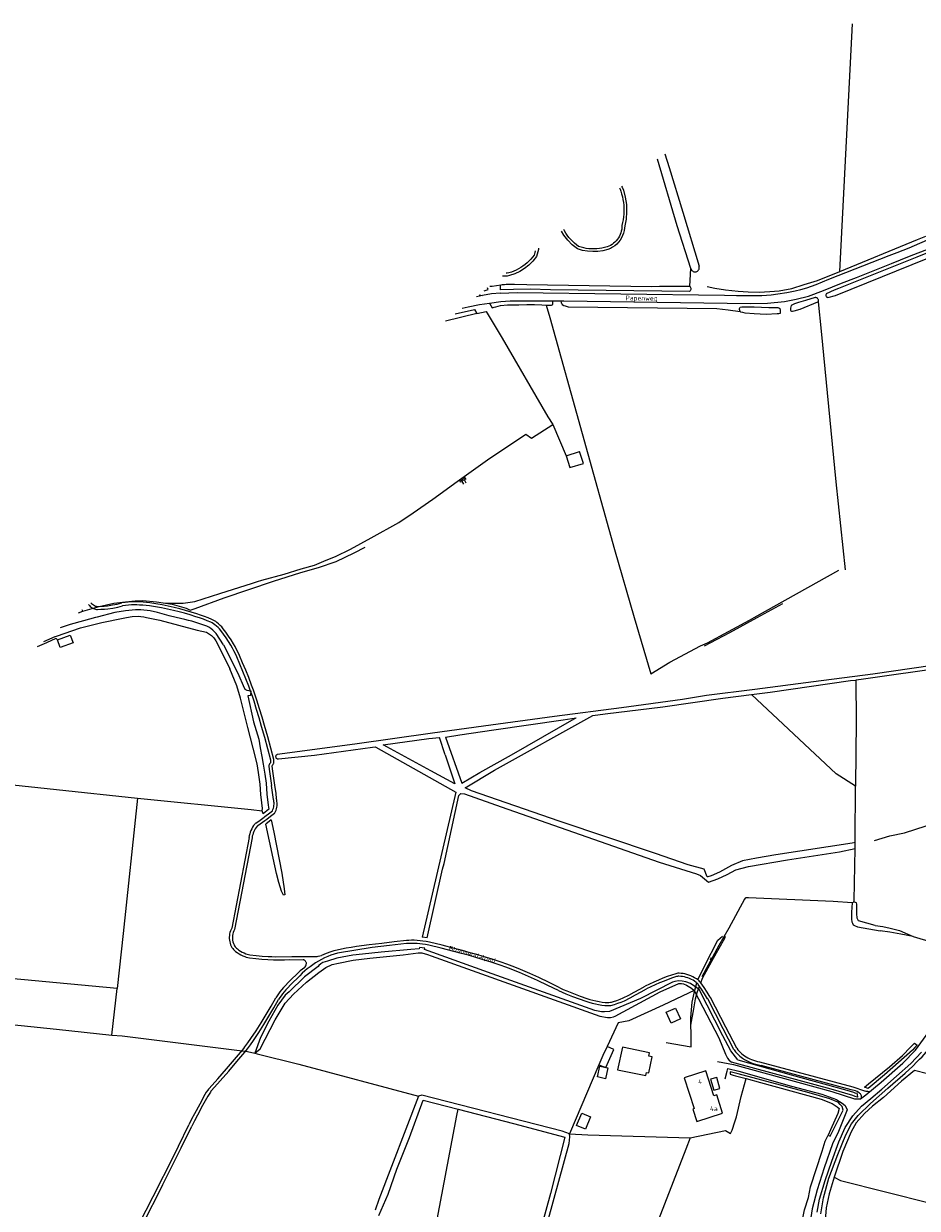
# Model space of a CAD drawing. Header units: metres. Extents: x 226218 to 240385, y 439369 to 449677.
# Tile 321 of 353: x 236983 to 237452, y 447190 to 447812. Entities that reach past the tile are written whole.
import ezdxf

# ---------------------------------------------------------------- set-up
doc = ezdxf.new("R2010")
doc.units = ezdxf.units.M
doc.header["$MEASUREMENT"] = 0
for name, color, linetype in [('BIJGEBOUW', 4, 'Continuous'), ('DAKRAND-BYG', 4, 'Continuous'), ('HEK', 253, 'Continuous'), ('HOOFDGEBOUW', 4, 'Continuous'), ('HOUTWAL', 253, 'Continuous'), ('HUISNUMMER', 253, 'Continuous'), ('INSTEEKSLOOT', 153, 'Continuous'), ('KANTSLOOT', 153, 'Continuous'), ('KANTVERH', 253, 'Continuous'), ('KANTWATER', 153, 'Continuous'), ('MIDSLTGREPPEL', 253, 'Continuous'), ('OVLIJNOBJ', 253, 'Continuous'), ('RASTER', 253, 'Continuous'), ('STRAATNAAM', 253, 'Continuous'), ('TALUD', 253, 'Continuous')]:
    doc.layers.add(name, color=color, linetype=linetype)
doc.styles.get("Standard").update_dxf_attribs({"font": 'iso.shx'})

# ---------------------------------------------------------------- blocks, each defined once
blk = doc.blocks.new('TA', base_point=(75009.5, 300012))
for p, q in [((75009.5, 300012.5), (75010, 300012.5)), ((75009.5, 300012.25), (75010.5, 300012.25)), ((75009.5, 300012), (75010, 300012)), ((75009.5, 300011.75), (75010.5, 300011.75)), ((75009.5, 300011.5), (75010, 300011.5))]:
    blk.add_line(p, q)

msp = doc.modelspace()

# ---------------------------------------------------------------- linework, layer by layer
at = {"layer": 'BIJGEBOUW'}
msp.add_lwpolyline([(237348.45, 447252.73), (237346.73, 447258.47), (237343.44, 447257.48), (237345.16, 447251.75), (237348.45, 447252.73)], dxfattribs=at)
at = {"layer": 'DAKRAND-BYG'}
for points in [[(237008.85, 447486.66), (237002.05, 447484.2), (237000.57, 447488.3), (237007.2, 447490.7), (237008.85, 447486.66)], [(237325.18, 447294.86), (237327.78, 447289.23), (237322.81, 447286.93), (237320.16, 447292.67), (237325.18, 447294.86)], [(237289.21, 447274.64), (237287.02, 447269.94), (237284.93, 447265.06)], [(237284.93, 447265.06), (237288.56, 447263.71), (237292.65, 447273.13), (237289.21, 447274.64)], [(237294.73, 447262.54), (237309.46, 447259.45), (237309.81, 447261.1), (237311.14, 447260.82), (237312.91, 447269.26), (237311.15, 447269.64), (237311.51, 447271.34), (237297.21, 447274.35), (237294.73, 447262.54)], [(237289.62, 447263.44), (237288.3, 447257.78), (237284.11, 447258.76), (237285.41, 447264.3), (237289.62, 447263.44)], [(237273.16, 447233.15), (237275.85, 447239.73), (237280.53, 447237.82), (237277.84, 447231.24), (237273.16, 447233.15)]]:
    msp.add_lwpolyline(points, dxfattribs=at)
at = {"layer": 'HEK'}
msp.add_line((237267.63, 447584.87), (237274.63, 447587.06), dxfattribs=at)
at = {"layer": 'HOOFDGEBOUW'}
msp.add_lwpolyline([(237349.83, 447239.67), (237346.73, 447249.26), (237345.29, 447248.79), (237341.06, 447261.86), (237329.71, 447258.19), (237334.92, 447242.09), (237334.15, 447241.84), (237336.27, 447235.29), (237349.83, 447239.67)], dxfattribs=at)
at = {"layer": 'HOUTWAL'}
for points in [[(237449.98, 447332.47), (237459.86, 447329.57), (237463.89, 447328.14), (237465.17, 447331.54)], [(237373.81, 447175.57), (237382.85, 447172.59), (237390.74, 447169.68), (237391.28, 447181.11), (237392.76, 447188.88), (237394.89, 447195.37), (237395.98, 447200.93), (237402.11, 447219.72), (237403.7, 447224.97), (237405.31, 447228.1)]]:
    msp.add_lwpolyline(points, dxfattribs=at)
at = {"layer": 'INSTEEKSLOOT'}
for p, q in [((237224.64, 447671.59), (237226.78, 447672.26)), ((237226.78, 447672.26), (237226.43, 447673.01)), ((237408.38, 447671.78), (237404.31, 447669.96)), ((237405.15, 447668.08), (237409.14, 447669.07)), ((236993.33, 447487.43), (236999.36, 447489.93)), ((237204.18, 447427.91), (237201.15, 447436.96)), ((237111.64, 447399.31), (237108.52, 447396.96)), ((237112.85, 447393.67), (237109.93, 447391.46)), ((237338.26, 447364.45), (237342.39, 447361.08)), ((237194.64, 447331.74), (237192, 447332.13)), ((237193.4, 447326.28), (237190.68, 447326.68)), ((237420.85, 447248.21), (237420.47, 447250.34)), ((237426.3, 447252.64), (237424.28, 447253.36))]:
    msp.add_line(p, q, dxfattribs=at)
for points in [[(237333.22, 447683.28), (237326.03, 447705.65), (237315.72, 447740.64)], [(237319.44, 447743.42), (237321.72, 447736.32), (237328.95, 447712.84), (237337.51, 447684.39)], [(237296.77, 447726.48), (237297.1, 447725.88), (237297.74, 447724.34), (237298.73, 447720.63), (237299.3, 447716.85), (237299.43, 447713.03), (237299.13, 447709.22), (237298.42, 447705.65), (237298.37, 447704.47), (237298.17, 447703.12), (237297.83, 447701.8), (237297.36, 447700.52), (237296.76, 447699.29), (237296.04, 447698.13), (237295.21, 447697.06), (237294.27, 447696.07), (237293.23, 447695.18), (237292.11, 447694.41), (237290.92, 447693.75), (237289.63, 447693.2), (237286.99, 447692.55), (237284.34, 447692.17), (237281.66, 447692.08), (237278.98, 447692.27), (237276.35, 447692.73), (237273.56, 447693.53), (237270.83, 447695.75), (237268.52, 447698.13), (237266.51, 447700.77), (237265.24, 447702.91)], [(237505.69, 447709.84), (237505.66, 447710.25), (237505.52, 447710.53), (237505.31, 447710.7), (237505.04, 447710.8), (237504.36, 447710.8), (237503.64, 447710.59), (237502.58, 447710.14), (237500.7, 447708.94), (237498.47, 447707.98), (237493.34, 447705.74), (237451.81, 447689.15), (237410.7, 447672.81), (237408.38, 447671.78)], [(237409.14, 447669.07), (237465.76, 447692.07), (237471.96, 447694.56), (237489.28, 447701.52), (237503.3, 447707.85), (237504.98, 447708.95), (237505.63, 447709.33), (237505.69, 447709.84)], [(237253.17, 447693.84), (237253.08, 447693.25), (237252.15, 447689.56), (237250.18, 447687.11), (237248.13, 447685.07), (237245.85, 447683.27), (237243.39, 447681.73), (237240.78, 447680.48), (237238.01, 447679.51), (237236.73, 447679.29), (237235.47, 447679.2), (237234.29, 447679.23)], [(237333.22, 447683.28), (237333.33, 447682.89), (237333.51, 447682.53), (237333.75, 447682.21), (237334.05, 447681.93), (237334.39, 447681.71), (237334.76, 447681.56), (237335.16, 447681.48), (237335.56, 447681.47), (237335.96, 447681.54), (237336.34, 447681.67), (237336.69, 447681.88), (237337, 447682.14), (237337.25, 447682.46), (237337.45, 447682.81), (237337.57, 447683.2), (237337.62, 447683.6), (237337.6, 447684), (237337.51, 447684.39)], [(237332.52, 447671.22), (237259.54, 447672.12), (237248.74, 447672.43), (237240.05, 447672.27), (237233.17, 447672.08), (237233.17, 447673.12), (237233.13, 447674.13), (237233.38, 447674.66), (237234.16, 447674.8), (237235.37, 447674.9), (237236.24, 447674.97), (237237.93, 447675.09), (237238.7, 447675.06), (237240.54, 447675), (237247.05, 447674.9), (237312.57, 447673.82), (237316.77, 447674.02), (237332.61, 447673.88)], [(237332.61, 447673.88), (237332.85, 447673.59), (237333.03, 447673.26), (237333.13, 447672.9), (237333.16, 447672.53), (237333.11, 447672.16), (237332.98, 447671.81), (237332.78, 447671.49), (237332.52, 447671.22)], [(237398.84, 447668.07), (237398.53, 447667.93), (237393.45, 447666.35), (237389.62, 447665.3), (237387.63, 447664.69), (237386.54, 447664.19), (237385.82, 447663.78), (237385.63, 447663.14), (237385.54, 447662.34), (237385.52, 447661.8), (237385.54, 447661.37), (237385.7, 447660.99), (237386.06, 447660.85), (237386.6, 447660.83), (237387.37, 447660.94), (237390.49, 447661.91), (237399.86, 447665.67)], [(237398.84, 447668.07), (237399.15, 447667.95), (237399.43, 447667.77), (237399.67, 447667.53), (237399.86, 447667.26), (237399.98, 447666.96), (237400.05, 447666.63), (237400.05, 447666.3), (237399.99, 447665.98), (237399.86, 447665.67)], [(237404.31, 447669.96), (237404.17, 447669.72), (237404.09, 447669.45), (237404.07, 447669.17), (237404.12, 447668.9), (237404.23, 447668.65), (237404.4, 447668.42), (237404.62, 447668.25), (237404.87, 447668.13), (237405.15, 447668.08)], [(237209.37, 447659.49), (237219.52, 447661.78), (237220.85, 447659.53), (237204.35, 447655.52)], [(237380.09, 447660.87), (237380.07, 447660.13), (237380.02, 447659.63), (237379.44, 447659.41), (237378.5, 447659.41), (237372.79, 447659.12), (237366.36, 447659.46), (237361.74, 447659.84), (237360.4, 447660.09), (237359.47, 447660.32), (237359.05, 447660.6), (237358.83, 447661.11), (237358.78, 447661.68), (237358.79, 447662.18), (237358.81, 447662.62), (237358.98, 447662.88), (237359.93, 447663.16), (237361.27, 447663.18), (237366.34, 447663.05), (237374.11, 447662.84), (237375.55, 447662.79), (237376.56, 447662.76), (237378.3, 447662.71), (237378.87, 447662.69), (237379.44, 447662.6), (237379.83, 447662.22), (237380.01, 447661.61), (237380.06, 447661.04), (237380.09, 447660.87)], [(237087.74, 447485.65), (237083.92, 447491.63), (237082.21, 447493.39), (237081.03, 447494.12), (237080, 447494.92), (237078.97, 447495.45), (237071.13, 447498.1), (237069.38, 447498.46), (237067.49, 447498.85), (237062.91, 447500), (237059.27, 447500.92), (237053.05, 447502.69), (237049.27, 447503.44), (237044.42, 447503.92), (237041.47, 447504.04), (237036.33, 447503.43), (237030.7, 447502.54), (237021.35, 447500.22), (237020.6, 447500), (237014.2, 447498.16), (237007.2, 447496.23), (237001.99, 447494.55)], [(236999.36, 447489.93), (237000, 447490.15), (237012.7, 447494.51), (237023.88, 447497.38), (237034.98, 447499.66), (237036.76, 447500), (237039.77, 447500.58), (237043.15, 447500.62), (237044.32, 447500.42), (237045.88, 447500.28), (237047.31, 447500), (237054.31, 447498.6), (237073.99, 447493.41), (237078.83, 447492.35), (237081.39, 447490.45), (237082.62, 447489.23), (237083.77, 447487.68), (237086.38, 447482.73), (237091.14, 447472.98)], [(237087.74, 447485.65), (237092.62, 447476.05), (237095.79, 447469.53), (237098.11, 447464.24), (237098.98, 447462.3), (237099.99, 447461.83), (237102.17, 447461.48), (237101.88, 447459.05), (237100.6, 447458.91), (237103.47, 447445.23), (237106.22, 447436.03), (237107.06, 447431.58), (237107.85, 447426.95), (237108.62, 447422.99), (237109.44, 447417.66), (237110.07, 447412.95), (237110.58, 447407.25), (237111.2, 447401.39), (237111.64, 447399.31)], [(237553.98, 447487.83), (237522.24, 447483.57), (237499.35, 447479.94), (237469.73, 447476.13), (237428.71, 447470.22), (237397.55, 447466.16), (237366.69, 447462.25), (237341.47, 447459.07), (237328.79, 447456.96), (237296.78, 447452.61), (237261.49, 447448.03), (237224.31, 447442.93), (237197.49, 447439.16), (237156.76, 447433.54), (237115.99, 447428.07)], [(237553.85, 447485.35), (237523.86, 447481.02), (237499.73, 447478.06), (237468.05, 447473.89), (237422.68, 447467.38), (237419.87, 447467.12)], [(237107.34, 447406.98), (237106.96, 447412.43), (237106.21, 447418.59), (237105.37, 447423.15), (237103.34, 447431.33), (237100.47, 447442.23), (237096.74, 447457.65), (237094.76, 447464.08), (237091.14, 447472.98)], [(237365, 447459.58), (237374.89, 447460.85), (237416.95, 447466.86), (237419.87, 447467.12)], [(237281.76, 447448.51), (237288.24, 447449.31), (237318.47, 447453.07), (237349.92, 447457.64), (237365, 447459.58)], [(237204.24, 447437.17), (237212.94, 447413.01), (237222.32, 447418.62), (237239.01, 447427.85), (237271.92, 447446.77), (237272.89, 447447.31)], [(237204.24, 447437.17), (237211.8, 447438.39), (237229.79, 447440.95), (237266.2, 447446.19), (237272.89, 447447.31)], [(237367.71, 447373.63), (237360.25, 447372.12), (237354.51, 447369.73), (237348.21, 447366.31), (237343.75, 447364.28), (237342.02, 447363.87), (237341.68, 447363.87), (237340.23, 447367.87), (237331.75, 447370.09), (237314.58, 447375.99), (237264.06, 447393.07), (237217.96, 447408.9), (237214.64, 447410.55), (237230.13, 447419.81), (237281.76, 447448.51)], [(237171.63, 447433.18), (237195.58, 447436.47), (237201.15, 447436.96)], [(237116.57, 447425.74), (237135.45, 447427.65), (237166.01, 447431.92), (237167.38, 447431.98), (237167.74, 447431.93)], [(237167.74, 447431.93), (237209.68, 447408.28), (237195.11, 447344.92), (237192, 447332.13)], [(237204.18, 447427.91), (237209.17, 447412.59), (237196.71, 447419.41), (237171.63, 447433.18)], [(237115.99, 447428.07), (237115.72, 447427.94), (237115.48, 447427.75), (237115.3, 447427.51), (237115.18, 447427.23), (237115.14, 447426.93), (237115.18, 447426.63), (237115.29, 447426.35), (237115.46, 447426.1), (237115.7, 447425.91), (237115.97, 447425.78), (237116.27, 447425.72), (237116.57, 447425.74)], [(237108.52, 447396.96), (237108, 447398.43), (237108.25, 447399.61), (237107.81, 447402.7), (237107.34, 447406.98)], [(237194.64, 447331.74), (237202.83, 447367.85), (237203.61, 447370.83), (237211.41, 447406.59), (237212.4, 447407.6), (237214.22, 447407.45), (237233.62, 447400.48), (237316.47, 447371.53), (237336.05, 447365.33), (237338.26, 447364.45)], [(237112.85, 447393.67), (237114.23, 447387.27), (237118.4, 447365.77), (237119.64, 447357.58), (237119.98, 447354.32), (237119.27, 447354.12), (237118.16, 447356.22), (237116.85, 447360.86), (237115.57, 447365.59), (237113.84, 447373.57), (237109.93, 447391.46)], [(237342.39, 447361.08), (237347.31, 447362.8), (237352.24, 447365.11), (237356.72, 447367.4), (237363.51, 447369.16), (237383.89, 447372.69), (237411.19, 447376.97), (237419.45, 447378.6)], [(237419.52, 447381.81), (237417.8, 447381.5), (237377.83, 447375.38), (237367.71, 447373.63)], [(237417.89, 447350.2), (237417.56, 447345.33), (237417.5, 447342.47), (237417.48, 447341.55), (237417.71, 447340.09), (237417.97, 447339.4), (237418.39, 447338.67), (237419.14, 447338.25), (237420.64, 447337.63), (237432.55, 447335.43)], [(237430.02, 447338.28), (237421.19, 447340.68), (237420.96, 447340.97), (237420.5, 447342.06), (237420.31, 447344.47), (237420.37, 447349.51), (237420.14, 447350.12), (237418.79, 447350.66)], [(237430.02, 447338.28), (237433.98, 447337.64), (237437.81, 447336.83), (237442.8, 447335.6), (237449.98, 447332.47)], [(237449.98, 447332.47), (237443.48, 447333.62), (237437.62, 447334.71), (237432.55, 447335.43)], [(237107.14, 447279.49), (237104.18, 447271.22), (237106.93, 447273.49), (237114.95, 447288.67), (237120.15, 447297.46), (237124.54, 447302.16), (237131.28, 447308.51), (237137.89, 447313.53), (237141.43, 447316.15), (237144.85, 447317.68), (237148.09, 447318.48), (237155.91, 447319.98), (237164.63, 447321.09), (237182.06, 447322.84), (237190.05, 447323.86), (237191.85, 447323.88), (237194.85, 447323.03), (237196.84, 447322.24), (237285.3, 447290.67)], [(237190.68, 447326.68), (237190.52, 447326.02), (237186.17, 447325.7), (237170.58, 447324.17), (237160.7, 447323.27), (237155.69, 447322.62), (237147.25, 447321.15), (237142.4, 447319.53), (237139.97, 447318.8), (237138.89, 447318.03), (237137.88, 447317.16), (237137.39, 447316.71), (237130.25, 447311.34), (237122.22, 447303.37), (237120.17, 447301.64), (237116.25, 447296.35), (237111.54, 447287.93), (237107.14, 447279.49)], [(237282.75, 447293.55), (237228.82, 447312.89), (237193.24, 447325.58), (237193.4, 447326.28)], [(237405.7, 447205.52), (237410.35, 447218.02), (237414.47, 447228.29), (237417.52, 447234.04), (237421.06, 447238.52), (237427.47, 447244.76), (237436.54, 447252.84), (237445.7, 447260.68), (237449.72, 447264.44), (237451.92, 447266.6), (237453.23, 447268.05), (237454.64, 447269.34), (237458.63, 447273.95), (237461.48, 447279.13), (237468.4, 447297.37), (237476.13, 447319.57), (237477.67, 447319.01), (237473.65, 447305.52), (237467.07, 447287.26)], [(237357.79, 447267.66), (237354.13, 447272.41), (237350, 447280.27), (237337.49, 447304.57), (237336.35, 447305.45), (237332.92, 447307.71), (237330.45, 447308.71), (237328.59, 447309.05), (237326.75, 447309.17), (237324.79, 447308.87), (237323.59, 447308.51), (237306.64, 447299.94), (237290.39, 447293), (237287.75, 447292.88), (237286.21, 447292.96), (237282.75, 447293.55)], [(237285.3, 447290.67), (237289.33, 447289.97), (237291.04, 447289.94), (237292.48, 447290.2), (237293.41, 447290.6), (237317.02, 447303.36), (237326.89, 447307.72), (237328.22, 447307.74), (237329.25, 447307.65), (237330.87, 447306.98), (237333.42, 447305.36), (237334.97, 447304.09), (237339.5, 447295.38), (237347.85, 447279.29), (237351.43, 447270.74), (237351.93, 447269.7), (237352.46, 447268.58), (237353.09, 447267.66), (237354.46, 447266.44)], [(237424.28, 447253.36), (237426.38, 447255.06), (237437.41, 447263.99), (237444.24, 447269.91), (237448.55, 447274.42), (237450.64, 447276.52), (237451.97, 447275.44)], [(237451.97, 447275.44), (237450.75, 447274.13), (237449.53, 447272.72), (237434.86, 447259.91), (237426.3, 447252.64)], [(237420.85, 447248.21), (237420.6, 447248.1), (237419.42, 447248.43), (237418.3, 447248.93), (237406.93, 447252.27), (237358.43, 447265.51), (237354.46, 447266.44)], [(237357.79, 447267.66), (237385.84, 447259.8), (237415.01, 447251.84), (237418.56, 447250.71), (237419.7, 447250.21), (237420.47, 447250.34)], [(237413.09, 447241.23), (237412.68, 447243.23), (237411.65, 447244.33), (237410.57, 447245.43), (237409.43, 447245.91), (237406.17, 447247.31), (237395.38, 447250.44), (237357.95, 447260.42), (237353.86, 447261.42), (237353.88, 447260.12), (237355.4, 447259.71), (237356.57, 447259.32), (237362.21, 447257.82), (237369.79, 447255.81), (237401.63, 447246.98), (237407.39, 447244.82), (237409.95, 447243.01), (237411.01, 447242.11), (237410.31, 447239.45), (237406.48, 447230.87), (237405.31, 447228.1), (237406.3, 447227.69), (237413.09, 447241.23)], [(237504.56, 447245.74), (237457.39, 447260.42), (237450.56, 447262.15), (237443.83, 447256.59), (237434.29, 447247.84), (237428.55, 447243.32), (237424.36, 447239.58), (237419.97, 447234.54), (237417.37, 447229.96), (237413, 447219.56), (237408.36, 447206.1), (237405.72, 447197.42), (237404.26, 447190.02), (237403.71, 447183.48)], [(237250.1, 447153.51), (237269.26, 447223.77), (237269.54, 447227.35), (237269.38, 447228.85), (237265.58, 447230.17), (237191.89, 447249.13), (237190.17, 447248.6), (237169.34, 447194.38), (237167.33, 447188.7)], [(237174.23, 447197.14), (237178.78, 447210.21), (237185.46, 447226.98), (237192.62, 447246.44), (237211, 447241.76), (237240.11, 447234.35), (237266.94, 447227.18), (237259.54, 447197.59), (237255.14, 447181.55), (237247.75, 447151.75), (237255.05, 447141.41), (237308.01, 447067.94)], [(237401.36, 447186.92), (237402.88, 447195.28), (237405.7, 447205.52)], [(237169.35, 447186.05), (237174.23, 447197.14)]]:
    msp.add_lwpolyline(points, dxfattribs=at)
at = {"layer": 'KANTSLOOT'}
msp.add_lwpolyline([(237340.4, 447485.09), (237353.65, 447492.15), (237368.04, 447500), (237381.5, 447507.35)], dxfattribs=at)
at = {"layer": 'KANTVERH'}
for p, q in [((237018.09, 447507.75), (237018.42, 447507.4)), ((237112.57, 447423.87), (237112.62, 447424.09)), ((237113.18, 447421.99), (237113.18, 447421.87)), ((237111.59, 447421.69), (237111.9, 447419.09)), ((237111.9, 447419.09), (237112.4, 447415.41)), ((237113.18, 447421.87), (237113.49, 447419.3)), ((237113.49, 447419.3), (237113.99, 447415.63)), ((237112.4, 447415.41), (237112.95, 447411.73)), ((237113.94, 447404.47), (237112.95, 447411.73)), ((237113.99, 447415.63), (237114.53, 447411.97)), ((237114.53, 447411.97), (237115.15, 447407.64)), ((237115.15, 447407.64), (237115.46, 447404.95)), ((237109.52, 447395.42), (237112.06, 447397.35)), ((237112.06, 447397.35), (237113.4, 447398.39)), ((237112.43, 447395.62), (237114.56, 447397.26)), ((237105.71, 447390.74), (237109.5, 447393.43)), ((237109.12, 447395.13), (237109.52, 447395.42)), ((237110.47, 447394.13), (237112.43, 447395.62)), ((237101.14, 447384.53), (237092.07, 447336.92)), ((237102.72, 447384.23), (237093.47, 447336.15)), ((237165.86, 447326.71), (237147.55, 447323.71)), ((237122.62, 447320.35), (237129.67, 447320.24)), ((237132.19, 447321.94), (237137, 447322.03)), ((237137, 447322.03), (237137.4, 447322.07)), ((237127.8, 447311.9), (237123.01, 447307.09)), ((237121.79, 447308.3), (237120.28, 447306.76)), ((237123.01, 447307.09), (237121.5, 447305.58)), ((237342.04, 447299.69), (237341.99, 447299.79)), ((237350.16, 447284.07), (237342.04, 447299.69)), ((237343.46, 447300.43), (237343.35, 447300.63)), ((237351.58, 447284.81), (237343.46, 447300.43)), ((237355.81, 447273.16), (237350.16, 447284.07)), ((237357.23, 447273.9), (237351.58, 447284.81)), ((237355.81, 447273.16), (237355.97, 447272.89)), ((237355.81, 447273.16), (237355.81, 447273.16)), ((237369.14, 447266.61), (237418.24, 447253.6)), ((237417.27, 447251.98), (237370.15, 447264.7)), ((237418.24, 447253.6), (237420.28, 447252.86)), ((237420.28, 447252.86), (237422.34, 447252.14)), ((237422.34, 447252.14), (237424.38, 447251.44)), ((237422.84, 447247.6), (237422.79, 447248.5)), ((237424.38, 447251.44), (237424.57, 447251.39)), ((237426.35, 447251.13), (237427.23, 447251.09)), ((237054.18, 447202.59), (237058.48, 447211.06)), ((237055.69, 447201.82), (237060, 447210.3)), ((237054.18, 447202.59), (237043.47, 447181.74)), ((237055.69, 447201.82), (237044.98, 447180.97))]:
    msp.add_line(p, q, dxfattribs=at)
for points in [[(237233.24, 447670.3), (237241.88, 447670.63), (237350.8, 447669.18), (237357.07, 447669.08), (237363.81, 447669.04), (237370.42, 447669.06), (237375.33, 447669.34), (237378.93, 447669.86), (237383.52, 447670.56), (237387.91, 447671.46), (237390.85, 447672.17), (237394.03, 447673.04), (237398.98, 447674.76), (237405.65, 447677.67), (237437.28, 447690.05), (237441.47, 447691.59), (237447.77, 447694.14), (237460.28, 447699.51), (237475.27, 447705.29), (237483.2, 447708.32), (237490.52, 447711.43)], [(237260.72, 447666.27), (237264.88, 447666.21), (237266.53, 447666.19), (237364.55, 447664.92), (237373.38, 447665.01), (237382.29, 447665.83), (237388.51, 447667.11), (237394.9, 447668.79), (237402.88, 447671.69), (237412.19, 447675.52), (237420.14, 447678.52), (237428.87, 447682), (237438.52, 447685.89), (237447.91, 447689.79), (237458.45, 447693.82), (237468.47, 447698.02), (237477.12, 447701.46), (237484.34, 447704.18), (237489.75, 447706.28)], [(237213.11, 447662.46), (237216.28, 447663.16), (237222.22, 447664.28), (237227.37, 447665.09), (237233.47, 447665.9), (237238.25, 447666.18), (237244.35, 447666.26), (237251.1, 447666.31), (237258.92, 447666.3), (237260.72, 447666.27)], [(237233.24, 447670.3), (237228.4, 447669.85), (237223.77, 447668.99), (237220.65, 447668.43)], [(237016.85, 447506.73), (237016.86, 447506.73), (237017.3, 447506.26)], [(237017.3, 447506.26), (237017.78, 447505.82), (237018.3, 447505.42), (237018.84, 447505.06), (237019.42, 447504.75), (237020.01, 447504.49)], [(237018.42, 447507.4), (237018.91, 447506.96), (237019.44, 447506.58), (237020.01, 447506.24), (237020.6, 447505.97)], [(237020.01, 447504.49), (237020.51, 447504.33), (237021.03, 447504.23), (237021.56, 447504.21)], [(237020.6, 447505.97), (237020.9, 447505.88), (237021.21, 447505.82), (237021.52, 447505.81)], [(237021.52, 447505.81), (237023.3, 447505.86), (237025.07, 447505.96), (237026.83, 447506.1)], [(237021.56, 447504.21), (237023.39, 447504.27), (237025.21, 447504.37), (237027.04, 447504.52)], [(237026.83, 447506.1), (237029.38, 447506.55), (237031.91, 447507.05), (237034.43, 447507.61)], [(237027.04, 447504.52), (237029.62, 447504.96), (237032.19, 447505.47), (237034.74, 447506.04)], [(237039.41, 447508.15), (237037.74, 447508.03), (237036.08, 447507.85), (237034.43, 447507.61)], [(237039.49, 447506.55), (237037.9, 447506.43), (237036.32, 447506.27), (237034.74, 447506.04)], [(237043.69, 447508.14), (237042.27, 447508.19), (237040.84, 447508.2), (237039.41, 447508.15)], [(237043.6, 447506.54), (237042.23, 447506.59), (237040.86, 447506.59), (237039.49, 447506.55)], [(237048.88, 447506.02), (237047.13, 447506.24), (237045.37, 447506.42), (237043.6, 447506.54)], [(237049.11, 447507.6), (237047.31, 447507.83), (237045.5, 447508.01), (237043.69, 447508.14)], [(237061.42, 447503.68), (237058.31, 447504.37), (237055.18, 447504.98), (237052.04, 447505.53), (237048.88, 447506.02)], [(237061.78, 447505.24), (237058.63, 447505.93), (237055.47, 447506.56), (237052.29, 447507.11), (237049.11, 447507.6)], [(237073.21, 447500.41), (237070.29, 447501.32), (237067.35, 447502.18), (237064.39, 447502.96), (237061.42, 447503.68)], [(237073.71, 447501.93), (237070.75, 447502.86), (237067.78, 447503.72), (237064.79, 447504.51), (237061.78, 447505.24)], [(237081.04, 447497.46), (237079.11, 447498.26), (237077.16, 447499.02), (237075.19, 447499.74), (237073.21, 447500.41)], [(237081.67, 447498.93), (237079.7, 447499.75), (237077.72, 447500.52), (237075.72, 447501.24), (237073.71, 447501.93)], [(237083.28, 447496.14), (237082.57, 447496.65), (237081.82, 447497.09), (237081.04, 447497.46)], [(237084.26, 447497.41), (237083.65, 447497.85), (237083.01, 447498.25), (237082.35, 447498.61), (237081.67, 447498.93)], [(237087.58, 447494.1), (237086.83, 447495.01), (237086.02, 447495.86), (237085.17, 447496.66), (237084.26, 447497.41)], [(237086.32, 447493.12), (237085.63, 447493.95), (237084.89, 447494.73), (237084.11, 447495.46), (237083.28, 447496.14)], [(237091.58, 447485.41), (237090.36, 447487.4), (237089.07, 447489.35), (237087.72, 447491.26), (237086.32, 447493.12)], [(237092.96, 447486.23), (237091.7, 447488.26), (237090.39, 447490.25), (237089.02, 447492.2), (237087.58, 447494.1)], [(237094.68, 447479.39), (237093.98, 447480.93), (237093.23, 447482.45), (237092.43, 447483.95), (237091.58, 447485.41)], [(237096.15, 447480.03), (237095.42, 447481.62), (237094.65, 447483.18), (237093.83, 447484.72), (237092.96, 447486.23)], [(237101.01, 447463.9), (237099.5, 447467.8), (237097.95, 447471.68), (237096.34, 447475.55), (237094.68, 447479.39)], [(237102.51, 447464.47), (237100.99, 447468.39), (237099.43, 447472.29), (237097.81, 447476.17), (237096.15, 447480.03)], [(237103.77, 447456), (237102.9, 447458.65), (237101.98, 447461.28), (237101.01, 447463.9)], [(237105.29, 447456.49), (237104.41, 447459.16), (237103.48, 447461.82), (237102.51, 447464.47)], [(237107.78, 447442.81), (237106.49, 447447.22), (237105.15, 447451.62), (237103.77, 447456)], [(237109.31, 447443.25), (237108.02, 447447.68), (237106.68, 447452.09), (237105.29, 447456.49)], [(237112.56, 447425.07), (237111.03, 447431), (237109.43, 447436.91), (237107.78, 447442.81)], [(237114.11, 447425.46), (237112.57, 447431.41), (237110.98, 447437.34), (237109.31, 447443.25)], [(237111.7, 447422.6), (237111.61, 447422.3), (237111.58, 447422), (237111.59, 447421.69)], [(237112.57, 447423.87), (237112.24, 447423.47), (237111.95, 447423.05), (237111.7, 447422.6)], [(237112.62, 447424.09), (237112.64, 447424.42), (237112.62, 447424.75), (237112.56, 447425.07)], [(237113.91, 447422.95), (237113.64, 447422.66), (237113.39, 447422.34), (237113.18, 447421.99)], [(237113.91, 447422.95), (237114.05, 447423.26), (237114.15, 447423.57), (237114.21, 447423.9)], [(237114.21, 447423.9), (237114.24, 447424.42), (237114.21, 447424.95), (237114.11, 447425.46)], [(237114.26, 447401.28), (237114.3, 447401.92), (237114.29, 447402.57), (237114.22, 447403.21), (237114.11, 447403.85), (237113.94, 447404.47)], [(237115.85, 447401.12), (237115.9, 447401.89), (237115.89, 447402.67), (237115.81, 447403.44), (237115.67, 447404.2), (237115.46, 447404.95)], [(237113.4, 447398.39), (237113.72, 447399.08), (237113.97, 447399.79), (237114.15, 447400.53), (237114.26, 447401.28)], [(237114.56, 447397.26), (237114.64, 447397.35), (237114.71, 447397.44)], [(237114.71, 447397.44), (237115.05, 447398.14), (237115.34, 447398.85), (237115.58, 447399.59), (237115.74, 447400.35), (237115.85, 447401.12)], [(237104.17, 447391.47), (237103.59, 447390.7), (237103.06, 447389.89), (237102.59, 447389.04), (237102.18, 447388.16)], [(237104.77, 447392.04), (237104.45, 447391.78), (237104.17, 447391.47)], [(237104.79, 447392.06), (237104.78, 447392.05), (237104.77, 447392.04)], [(237104.79, 447392.06), (237106.96, 447393.59), (237109.12, 447395.13)], [(237109.5, 447393.43), (237109.98, 447393.78), (237110.47, 447394.13)], [(237102.18, 447388.16), (237101.82, 447387.27), (237101.53, 447386.34), (237101.3, 447385.4), (237101.13, 447384.45)], [(237103.65, 447387.53), (237103.33, 447386.73), (237103.07, 447385.91), (237102.86, 447385.07), (237102.72, 447384.23)], [(237105.42, 447390.47), (237104.9, 447389.78), (237104.43, 447389.06), (237104.01, 447388.31), (237103.65, 447387.53)], [(237105.71, 447390.74), (237105.55, 447390.62), (237105.42, 447390.47)], [(237347.22, 447266.87), (237355.58, 447265.32), (237380.36, 447258.47), (237407.21, 447251.04), (237419.02, 447247.3), (237420.2, 447247.15), (237420.96, 447247.16), (237421.56, 447247.16), (237422.27, 447247.17), (237425.11, 447249.29), (237433.11, 447256.06), (237444.49, 447265.92), (237451.1, 447272.78), (237456.74, 447280.48), (237460.73, 447289.49), (237464.84, 447300.49), (237470.18, 447316.24), (237473.47, 447325.86), (237476.17, 447332.83), (237479.74, 447338.87), (237484.54, 447343.59), (237485.2, 447344.18)], [(237092.07, 447336.92), (237091.7, 447336.18), (237091.39, 447335.42), (237091.15, 447334.63), (237090.96, 447333.82), (237090.85, 447333.01), (237090.79, 447332.18)], [(237093.47, 447336.15), (237093.11, 447335.4), (237092.81, 447334.61), (237092.59, 447333.8), (237092.45, 447332.98), (237092.39, 447332.14)], [(237090.79, 447332.18), (237090.8, 447331.35), (237090.88, 447330.53), (237091.02, 447329.72), (237091.23, 447328.92), (237091.5, 447328.14), (237091.83, 447327.38)], [(237092.39, 447332.14), (237092.41, 447331.3), (237092.51, 447330.47), (237092.69, 447329.65), (237092.94, 447328.85), (237093.27, 447328.08)], [(237170.98, 447328.87), (237164.26, 447328.03), (237157.55, 447327.13)], [(237183.92, 447328.71), (237174.89, 447327.73), (237165.86, 447326.71)], [(237183.76, 447330.3), (237177.37, 447329.61), (237170.98, 447328.87)], [(237186.43, 447330.47), (237185.09, 447330.41), (237183.76, 447330.3)], [(237186.46, 447328.87), (237185.19, 447328.81), (237183.92, 447328.71)], [(237189.47, 447330.4), (237187.95, 447330.46), (237186.43, 447330.47)], [(237189.37, 447328.8), (237187.92, 447328.86), (237186.46, 447328.87)], [(237192.25, 447328.5), (237190.81, 447328.68), (237189.37, 447328.8)], [(237192.48, 447330.08), (237190.98, 447330.27), (237189.47, 447330.4)], [(237195.86, 447329.43), (237194.18, 447329.79), (237192.48, 447330.08)], [(237209.13, 447326.16), (237202.5, 447327.83), (237195.86, 447329.43)], [(237091.83, 447327.38), (237092.17, 447326.76), (237092.57, 447326.16), (237093.03, 447325.61), (237093.53, 447325.11), (237094.08, 447324.65)], [(237093.27, 447328.08), (237093.54, 447327.59), (237093.85, 447327.12), (237094.21, 447326.69), (237094.61, 447326.29), (237095.04, 447325.94)], [(237094.08, 447324.65), (237094.99, 447324.02), (237095.92, 447323.43), (237096.88, 447322.89), (237097.87, 447322.4), (237098.89, 447321.96)], [(237095.04, 447325.94), (237095.88, 447325.35), (237096.74, 447324.8), (237097.63, 447324.3), (237098.55, 447323.85), (237099.48, 447323.44)], [(237099.48, 447323.44), (237100.19, 447323.19), (237100.92, 447323), (237101.66, 447322.88)], [(237101.66, 447322.88), (237104.83, 447322.52), (237108, 447322.22), (237111.18, 447321.99)], [(237147.55, 447323.71), (237145.84, 447323.19), (237144.15, 447322.59), (237142.49, 447321.93), (237140.85, 447321.2), (237139.24, 447320.41), (237137.67, 447319.55), (237136.13, 447318.64), (237134.64, 447317.66), (237133.18, 447316.62), (237131.76, 447315.52), (237130.39, 447314.36), (237129.07, 447313.16), (237127.8, 447311.9)], [(237137.4, 447322.07), (237138.35, 447322.29), (237139.27, 447322.57)], [(237144.05, 447324.44), (237141.64, 447323.54), (237139.27, 447322.57)], [(237147.38, 447325.29), (237145.71, 447324.89), (237144.05, 447324.44)], [(237152.09, 447326.26), (237149.73, 447325.8), (237147.38, 447325.29)], [(237157.55, 447327.13), (237154.81, 447326.72), (237152.09, 447326.26)], [(237195.49, 447327.88), (237193.88, 447328.22), (237192.25, 447328.5)], [(237208.73, 447324.62), (237202.12, 447326.28), (237195.49, 447327.88)], [(237216.86, 447322.43), (237212.8, 447323.54), (237208.73, 447324.62)], [(237217.3, 447323.97), (237213.22, 447325.09), (237209.13, 447326.16)], [(237223.63, 447320.44), (237220.25, 447321.46), (237216.86, 447322.43)], [(237224.1, 447321.97), (237220.7, 447322.99), (237217.3, 447323.97)], [(237098.89, 447321.96), (237099.72, 447321.66), (237100.59, 447321.44), (237101.46, 447321.29)], [(237101.46, 447321.29), (237104.66, 447320.92), (237107.87, 447320.63), (237111.08, 447320.39)], [(237111.08, 447320.39), (237113.96, 447320.27), (237116.85, 447320.22), (237119.74, 447320.24), (237122.62, 447320.35)], [(237111.18, 447321.99), (237113.07, 447321.9), (237114.97, 447321.86)], [(237114.97, 447321.86), (237123.58, 447321.88), (237132.19, 447321.94)], [(237130.38, 447316.25), (237129.2, 447315.32), (237128.04, 447314.36)], [(237130.62, 447319.76), (237130.33, 447319.97), (237130.01, 447320.14), (237129.67, 447320.24)], [(237130.38, 447316.25), (237130.54, 447316.41), (237130.67, 447316.6)], [(237131.2, 447318.86), (237131.06, 447319.19), (237130.86, 447319.49), (237130.62, 447319.76)], [(237130.67, 447316.6), (237130.91, 447317.03), (237131.09, 447317.49), (237131.23, 447317.96)], [(237131.23, 447317.96), (237131.27, 447318.26), (237131.26, 447318.57), (237131.2, 447318.86)], [(237233.08, 447317.41), (237228.37, 447318.96), (237223.63, 447320.44)], [(237233.59, 447318.93), (237228.86, 447320.48), (237224.1, 447321.97)], [(237238.77, 447315.37), (237235.94, 447316.42), (237233.08, 447317.41)], [(237239.34, 447316.87), (237236.48, 447317.93), (237233.59, 447318.93)], [(237243.75, 447315.09), (237241.55, 447316), (237239.34, 447316.87)], [(237128.04, 447314.36), (237125.93, 447312.37), (237123.85, 447310.35), (237121.79, 447308.3)], [(237243.12, 447313.62), (237240.95, 447314.52), (237238.77, 447315.37)], [(237252.66, 447309.42), (237247.9, 447311.54), (237243.12, 447313.62)], [(237253.33, 447310.87), (237248.55, 447313), (237243.75, 447315.09)], [(237264.29, 447305.56), (237258.82, 447308.24), (237253.33, 447310.87)], [(237318.53, 447310.55), (237316.16, 447309.58), (237313.81, 447308.55), (237311.48, 447307.49), (237309.17, 447306.37)], [(237325.22, 447312.92), (237322.97, 447312.19), (237320.73, 447311.4), (237318.53, 447310.55)], [(237325.69, 447311.4), (237323.48, 447310.68), (237321.29, 447309.9), (237319.12, 447309.07)], [(237326.96, 447313.17), (237326.37, 447313.15), (237325.79, 447313.07), (237325.22, 447312.92)], [(237326.93, 447311.57), (237326.51, 447311.56), (237326.1, 447311.5), (237325.69, 447311.4)], [(237331.58, 447310.72), (237330.68, 447311.01), (237329.76, 447311.24), (237328.82, 447311.41), (237327.88, 447311.52), (237326.93, 447311.57)], [(237332.12, 447312.23), (237331.11, 447312.55), (237330.09, 447312.8), (237329.06, 447312.99), (237328.01, 447313.11), (237326.96, 447313.17)], [(237335.99, 447308.35), (237335.17, 447308.93), (237334.32, 447309.46), (237333.43, 447309.94), (237332.52, 447310.36), (237331.58, 447310.72)], [(237336.95, 447309.63), (237336.05, 447310.26), (237335.12, 447310.84), (237334.15, 447311.37), (237333.14, 447311.83), (237332.12, 447312.23)], [(237120.28, 447306.76), (237119.26, 447305.67), (237118.28, 447304.54), (237117.34, 447303.37)], [(237121.5, 447305.58), (237120.52, 447304.53), (237119.58, 447303.45), (237118.69, 447302.34)], [(237263.59, 447304.12), (237258.14, 447306.79), (237252.66, 447309.42)], [(237263.59, 447304.12), (237265.53, 447303.23), (237267.49, 447302.4)], [(237264.29, 447305.56), (237266.18, 447304.69), (237268.09, 447303.88)], [(237268.09, 447303.88), (237271.54, 447302.51), (237275.01, 447301.2), (237278.51, 447299.96)], [(237297.66, 447300.22), (237300.58, 447301.69), (237303.47, 447303.21), (237306.33, 447304.77), (237309.17, 447306.37)], [(237298.33, 447298.77), (237301.27, 447300.25), (237304.18, 447301.77), (237307.07, 447303.35), (237309.93, 447304.96)], [(237319.12, 447309.07), (237316.79, 447308.11), (237314.48, 447307.1), (237312.2, 447306.05), (237309.93, 447304.96)], [(237337.08, 447307.23), (237336.75, 447307.64), (237336.39, 447308.01), (237335.99, 447308.35)], [(237338.38, 447308.16), (237337.96, 447308.69), (237337.48, 447309.18), (237336.95, 447309.63)], [(237341.99, 447299.79), (237340.41, 447302.31), (237338.77, 447304.79), (237337.08, 447307.23)], [(237343.35, 447300.63), (237341.75, 447303.17), (237340.1, 447305.68), (237338.38, 447308.16)], [(237107.56, 447287.07), (237110.16, 447291.45), (237112.71, 447295.85), (237115.23, 447300.27)], [(237109, 447286.18), (237111.61, 447290.57), (237114.18, 447294.98), (237116.7, 447299.42)], [(237117.34, 447303.37), (237116.6, 447302.37), (237115.89, 447301.33), (237115.23, 447300.27)], [(237118.69, 447302.34), (237117.99, 447301.39), (237117.33, 447300.42), (237116.7, 447299.42)], [(237267.49, 447302.4), (237270.96, 447301.02), (237274.46, 447299.7), (237277.98, 447298.44)], [(237277.98, 447298.44), (237279.64, 447297.91), (237281.32, 447297.44), (237283.01, 447297.04)], [(237278.51, 447299.96), (237280.1, 447299.44), (237281.71, 447298.99), (237283.35, 447298.6)], [(237283.35, 447298.6), (237284.95, 447298.29), (237286.58, 447298.04), (237288.21, 447297.86)], [(237288.21, 447297.86), (237289.14, 447297.8), (237290.06, 447297.82), (237290.99, 447297.9)], [(237290.99, 447297.9), (237291.52, 447297.98), (237292.04, 447298.1), (237292.55, 447298.26)], [(237292.55, 447298.26), (237294.27, 447298.88), (237295.97, 447299.53), (237297.66, 447300.22)], [(237293.08, 447296.75), (237294.84, 447297.38), (237296.59, 447298.06), (237298.33, 447298.77)], [(237283.01, 447297.04), (237284.68, 447296.71), (237286.37, 447296.45), (237288.06, 447296.26)], [(237288.06, 447296.26), (237289.1, 447296.2), (237290.15, 447296.22), (237291.19, 447296.31)], [(237291.19, 447296.31), (237291.83, 447296.41), (237292.46, 447296.56), (237293.08, 447296.75)], [(237102.12, 447278.83), (237104.87, 447282.93), (237107.56, 447287.07)], [(237103.53, 447277.87), (237106.3, 447282), (237109, 447286.18)], [(237089.24, 447262.96), (237093.46, 447267.87), (237097.65, 447272.81)], [(237097.65, 447272.81), (237098.34, 447273.64), (237099, 447274.49)], [(237098.95, 447271.71), (237099.66, 447272.58), (237100.35, 447273.46)], [(237099, 447274.49), (237100.59, 447276.64), (237102.12, 447278.83)], [(237100.35, 447273.46), (237101.97, 447275.64), (237103.53, 447277.87)], [(237355.97, 447272.89), (237356.68, 447271.98), (237357.42, 447271.11), (237358.22, 447270.27)], [(237357.23, 447273.9), (237357.24, 447273.87), (237357.26, 447273.84)], [(237357.26, 447273.84), (237357.92, 447272.99), (237358.61, 447272.18), (237359.35, 447271.4)], [(237090.52, 447261.84), (237094.75, 447266.77), (237098.95, 447271.71)], [(237358.22, 447270.27), (237358.9, 447269.63), (237359.62, 447269.04), (237360.37, 447268.5)], [(237359.35, 447271.4), (237359.95, 447270.84), (237360.59, 447270.31), (237361.26, 447269.84)], [(237360.37, 447268.5), (237361.35, 447267.89), (237362.35, 447267.33), (237363.38, 447266.81), (237364.43, 447266.35)], [(237361.26, 447269.84), (237362.17, 447269.26), (237363.1, 447268.74), (237364.06, 447268.26), (237365.04, 447267.83)], [(237365.04, 447267.83), (237366.04, 447267.45), (237367.06, 447267.12), (237368.1, 447266.84), (237369.14, 447266.61)], [(237399.49, 447187.76), (237400.72, 447194.56), (237403.71, 447204.42), (237407.26, 447214.42), (237410.87, 447224.73), (237414.2, 447232.24), (237418.22, 447238.22), (237422.84, 447243.42), (237427.73, 447247.46), (237433.49, 447252.33), (237441.21, 447259.18), (237448.72, 447265.71), (237454.31, 447271.79)], [(237080.16, 447252.68), (237084.71, 447257.81), (237089.24, 447262.96)], [(237081.43, 447251.56), (237085.99, 447256.69), (237090.52, 447261.84)], [(237351.18, 447257.71), (237352.18, 447261.84), (237352.53, 447263.13), (237358.35, 447261.78), (237385.96, 447253.92), (237402, 447249.6), (237409.63, 447246.82), (237411.3, 447245.84), (237412.58, 447244.87), (237414.13, 447243.67), (237415.3, 447241.5), (237410.64, 447230.11), (237407.51, 447223.59), (237403.15, 447211.03), (237399.48, 447199.38), (237396.89, 447189.55), (237395.89, 447182.6), (237396.11, 447176.58), (237396.76, 447169.32), (237398.52, 447162.02), (237398.84, 447160.46), (237397.54, 447159.14), (237391.29, 447157.99), (237387.1, 447158.28)], [(237364.43, 447266.35), (237365.83, 447265.84), (237367.26, 447265.39), (237368.7, 447265.01), (237370.15, 447264.7)], [(237078.02, 447249.51), (237075.24, 447244.47), (237072.53, 447239.4)], [(237079.5, 447248.68), (237076.74, 447243.66), (237074.03, 447238.6)], [(237079.46, 447251.79), (237078.71, 447250.67), (237078.02, 447249.51)], [(237080.16, 447252.68), (237079.8, 447252.25), (237079.46, 447251.79)], [(237080.85, 447250.81), (237080.14, 447249.76), (237079.5, 447248.68)], [(237081.43, 447251.56), (237081.13, 447251.19), (237080.85, 447250.81)], [(237418.91, 447251.64), (237418.1, 447251.84), (237417.27, 447251.98)], [(237420.48, 447251.03), (237419.71, 447251.37), (237418.91, 447251.64)], [(237421.57, 447250.36), (237421.04, 447250.72), (237420.48, 447251.03)], [(237422.2, 447249.77), (237421.9, 447250.09), (237421.57, 447250.36)], [(237422.58, 447249.17), (237422.41, 447249.48), (237422.2, 447249.77)], [(237422.79, 447248.5), (237422.7, 447248.84), (237422.58, 447249.17)], [(237424.57, 447251.39), (237425.01, 447251.29), (237425.45, 447251.22)], [(237425.45, 447251.22), (237425.9, 447251.17), (237426.35, 447251.13)], [(237072.53, 447239.4), (237071.03, 447236.51), (237069.57, 447233.6)], [(237074.03, 447238.6), (237072.54, 447235.74), (237071.09, 447232.85)], [(237058.48, 447211.06), (237064.04, 447222.32), (237069.57, 447233.6)], [(237060, 447210.3), (237065.56, 447221.57), (237071.09, 447232.85)]]:
    msp.add_lwpolyline(points, dxfattribs=at)
at = {"layer": 'KANTWATER'}
for points in [[(237295.63, 447725.62), (237296, 447724.84), (237296.38, 447723.88)], [(237296.38, 447723.88), (237296.83, 447722.42), (237297.2, 447720.94), (237297.51, 447719.44), (237297.74, 447717.93), (237297.9, 447716.42), (237297.99, 447714.89), (237298, 447713.37), (237297.95, 447711.84), (237297.82, 447710.32), (237297.62, 447708.81), (237297.35, 447707.31), (237297, 447705.82)], [(237274.24, 447694.82), (237273.12, 447695.67), (237272.05, 447696.57), (237271.03, 447697.53), (237270.07, 447698.54), (237269.15, 447699.6), (237268.3, 447700.71), (237267.5, 447701.86), (237266.76, 447703.05), (237266.38, 447703.76)], [(237297, 447705.82), (237296.97, 447704.85), (237296.85, 447703.88), (237296.66, 447702.92), (237296.39, 447701.99), (237296.05, 447701.08), (237295.63, 447700.2), (237295.14, 447699.36), (237294.58, 447698.56), (237293.96, 447697.81), (237293.28, 447697.11), (237292.55, 447696.47), (237291.77, 447695.89), (237290.94, 447695.38), (237290.07, 447694.93), (237289.17, 447694.56)], [(237250.81, 447690.23), (237249.98, 447689.14), (237249.1, 447688.09), (237248.15, 447687.1), (237247.15, 447686.17), (237246.11, 447685.29), (237245.01, 447684.47), (237243.87, 447683.71), (237242.69, 447683.02), (237241.47, 447682.39), (237240.22, 447681.83), (237238.94, 447681.35), (237237.64, 447680.93)], [(237251.42, 447692.52), (237251.23, 447691.72), (237250.81, 447690.23)], [(237289.17, 447694.56), (237287.84, 447694.2), (237286.49, 447693.91), (237285.13, 447693.7), (237283.75, 447693.56), (237282.37, 447693.51), (237280.99, 447693.53), (237279.62, 447693.64), (237278.25, 447693.82), (237276.89, 447694.08), (237275.55, 447694.41), (237274.24, 447694.82)], [(237237.64, 447680.93), (237236.73, 447680.77), (237236.17, 447680.71)]]:
    msp.add_lwpolyline(points, dxfattribs=at)
at = {"layer": 'MIDSLTGREPPEL'}
msp.add_line((237419.45, 447378.6), (237419.52, 447381.81), dxfattribs=at)
for points in [[(237419.87, 447467.12), (237419.99, 447445.5), (237419.57, 447411.7), (237419.57, 447411.38)], [(237419.52, 447381.81), (237419.54, 447383.08), (237419.57, 447411.38)], [(237418.79, 447350.66), (237418.92, 447351.43), (237419.45, 447378.6)], [(237417.89, 447350.2), (237407.97, 447350.93), (237363.45, 447352.82), (237362.09, 447352.73), (237361.77, 447352.53), (237361.28, 447352.07), (237353.09, 447336.91), (237347.84, 447327.78), (237338.85, 447311.22)], [(237418.79, 447350.66), (237418.5, 447350.39), (237417.89, 447350.2)]]:
    msp.add_lwpolyline(points, dxfattribs=at)
at = {"layer": 'OVLIJNOBJ'}
for p, q in [((237332.61, 447673.88), (237333.22, 447683.28)), ((237335.3, 447304.27), (237336.34, 447308.06))]:
    msp.add_line(p, q, dxfattribs=at)
for points in [[(237227.37, 447665.09), (237228.8, 447662.53), (237229.92, 447662.99), (237230.8, 447663.17), (237233.24, 447663.83), (237236.84, 447664.18), (237242.88, 447664.19), (237246.98, 447664.26), (237251.03, 447664.27), (237254.86, 447664.18), (237257.27, 447664.03), (237259.04, 447663.91), (237259.98, 447664.02), (237260.63, 447664.3), (237260.71, 447664.83), (237260.7, 447665.6), (237260.72, 447666.27)], [(237264.88, 447666.21), (237265.15, 447665.16), (237265.34, 447664.79), (237265.67, 447664.41), (237266.48, 447663.78), (237267.25, 447663.55), (237268.21, 447663.25), (237268.78, 447663.1), (237346.89, 447662.26), (237352.84, 447661.6), (237359.05, 447660.6)], [(237057.37, 447507.48), (237066.52, 447507.53), (237070.21, 447508.06), (237072.74, 447508.36), (237085.9, 447512.6), (237102.96, 447518.05), (237105.69, 447518.91), (237107.88, 447519.62), (237119.57, 447522.69), (237128.48, 447525.52), (237135.51, 447527.39), (237141.74, 447530.03), (237146.57, 447532.07), (237154.36, 447535.89), (237165.23, 447541.79), (237179.83, 447549.93), (237187.32, 447554.98), (237197.62, 447562.18), (237210.48, 447571.37), (237226.44, 447582.71), (237246.45, 447596.3), (237249.55, 447594.18), (237260.62, 447601.28)], [(237419.57, 447411.38), (237409.4, 447417.85), (237365, 447459.58)], [(237336.78, 447309.67), (237340.59, 447317.16), (237347.33, 447330.56), (237349.87, 447332.7)], [(237338.38, 447308.16), (237339.27, 447310.66), (237345.12, 447321.1), (237350.96, 447331.51), (237351.4, 447332.67)], [(237333.08, 447285.91), (237334.72, 447294.45), (237335.65, 447299.73), (237336.53, 447303.09), (237337.72, 447306.32)]]:
    msp.add_lwpolyline(points, dxfattribs=at)
at = {"layer": 'RASTER'}
for p, q in [((237221.97, 447669.47), (237223.77, 447668.99)), ((237445.31, 447386.88), (237462.08, 447392.33))]:
    msp.add_line(p, q, dxfattribs=at)
for points in [[(237341.78, 447673.73), (237345.82, 447673), (237351.33, 447672.12), (237358.01, 447671.37), (237363.33, 447670.9), (237369, 447670.85), (237374.58, 447671.14), (237379.62, 447671.55), (237386.14, 447672.76), (237392.71, 447674.76), (237399.65, 447676.92), (237411.34, 447681.72), (237418.08, 447811.79)], [(237411.34, 447681.72), (237452.11, 447698.47), (237456.63, 447700.29)], [(237227.65, 447673.98), (237228.75, 447674.05), (237233.38, 447674.66)], [(237399.98, 447665.72), (237401.56, 447650.25), (237409.37, 447571.27), (237414.22, 447525.09)], [(237220.85, 447659.53), (237225.73, 447660.68), (237234.01, 447646.67), (237258.04, 447605.42), (237260.62, 447601.28), (237267.63, 447584.87), (237269.57, 447578.78), (237276.87, 447580.76), (237274.63, 447587.06)], [(237257.27, 447664.03), (237259.13, 447657.57), (237293.04, 447535.73), (237303.46, 447500), (237312.09, 447470.42), (237322.21, 447476.59), (237338.22, 447485.18), (237341.86, 447486.71), (237364.02, 447498.64), (237366.45, 447500), (237410.89, 447524.76)], [(237070.21, 447503.87), (237072.87, 447504.78), (237088.03, 447510.34), (237113.93, 447519.13), (237128.36, 447523.53), (237137.72, 447526.21), (237146.91, 447529.43), (237156.28, 447533.86), (237162.19, 447536.98)], [(237011.66, 447502.47), (237013.8, 447503.28), (237013.56, 447504.03)], [(237013.8, 447503.28), (237022.51, 447505.72), (237030.09, 447507.53), (237036.34, 447508.13), (237041.38, 447508.71), (237045.36, 447508.93), (237052.59, 447508.13), (237057.37, 447507.48), (237060.78, 447507.02), (237068.06, 447504.94), (237070.21, 447503.87)], [(237000.68, 447488.15), (237000, 447488.7), (236999.71, 447488.93), (236994.87, 447486.74), (236989.93, 447484.64)], [(236972.25, 447412.63), (237000, 447409.67), (237042.66, 447405.13), (237035.1, 447334.08), (237031.97, 447305.17)], [(237042.66, 447405.13), (237102.29, 447399.09), (237108, 447398.43)], [(237429.64, 447382.8), (237437.64, 447385.25), (237445.31, 447386.88)], [(236957.74, 447288.17), (237000, 447283.77), (237029.07, 447280.74), (237031.97, 447305.17), (237000, 447308.16), (236934.47, 447314.29), (236919.95, 447315.18), (236919.18, 447308.06), (236909.46, 447308.67)], [(237320.18, 447276.87), (237333.4, 447274.47), (237333.39, 447281.45), (237333.08, 447285.91), (237333.21, 447289.97), (237333.83, 447297.98), (237335.3, 447304.27), (237318.65, 447296.39), (237300.52, 447288.13), (237295, 447287.11), (237289.21, 447274.64)], [(237029.07, 447280.74), (237034.56, 447280.24), (237100.41, 447272.14), (237104.18, 447271.22)], [(237104.18, 447271.22), (237105.42, 447270.91), (237127.38, 447265.48), (237190.17, 447248.6)], [(237284.93, 447265.06), (237269.38, 447228.85), (237279.05, 447228.33), (237332.88, 447226.74), (237330.55, 447220.76), (237312.65, 447174.69), (237310.53, 447130.79), (237342.59, 447129.22), (237340.96, 447109.78), (237341.13, 447108.11), (237345.49, 447089.48), (237349.94, 447069.42)], [(237332.88, 447226.74), (237351.39, 447230.57), (237353.99, 447229.06), (237354.85, 447230.75), (237356.23, 447235.21), (237357.19, 447237.72), (237359.65, 447248.53), (237362.21, 447257.82)], [(237247.59, 447083.83), (237237.14, 447086.09), (237242.4, 447118.62), (237189.98, 447130.39), (237190.73, 447134.48), (237198.67, 447177.39), (237210.2, 447238.41), (237211, 447241.76)], [(237408.36, 447206.1), (237411.71, 447204.26), (237482.57, 447186.45), (237506.1, 447180.76), (237534.08, 447173.8)]]:
    msp.add_lwpolyline(points, dxfattribs=at)

# ---------------------------------------------------------------- block references
at = {"layer": 'TALUD'}
for p, xscale, yscale, rotation in [((237212.85, 447573.08), 3.11, 3.11, 299.8569000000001), ((237344.63, 447320.39), 1.36, 1.36, 164.1185)]:
    msp.add_blockref('TA', p, dxfattribs=dict(at, xscale=xscale, yscale=yscale, rotation=rotation))

# ---------------------------------------------------------------- texts
at = {"layer": 'HUISNUMMER'}
for s, p in [('4', (237337, 447255)), ('4a', (237343.2, 447240.81))]:
    msp.add_text(s, height=2.5, dxfattribs=at).set_placement(p)
at = {"layer": 'STRAATNAAM'}
for s, rotation, p in [('Papenweg', 359.1971, (237298.83, 447666.55)), ('Bloemendalpad', 344.8102, (237205.82, 447325.23))]:
    msp.add_text(s, height=2.5, rotation=rotation, dxfattribs=at).set_placement(p)

doc.saveas('drawing.dxf')
